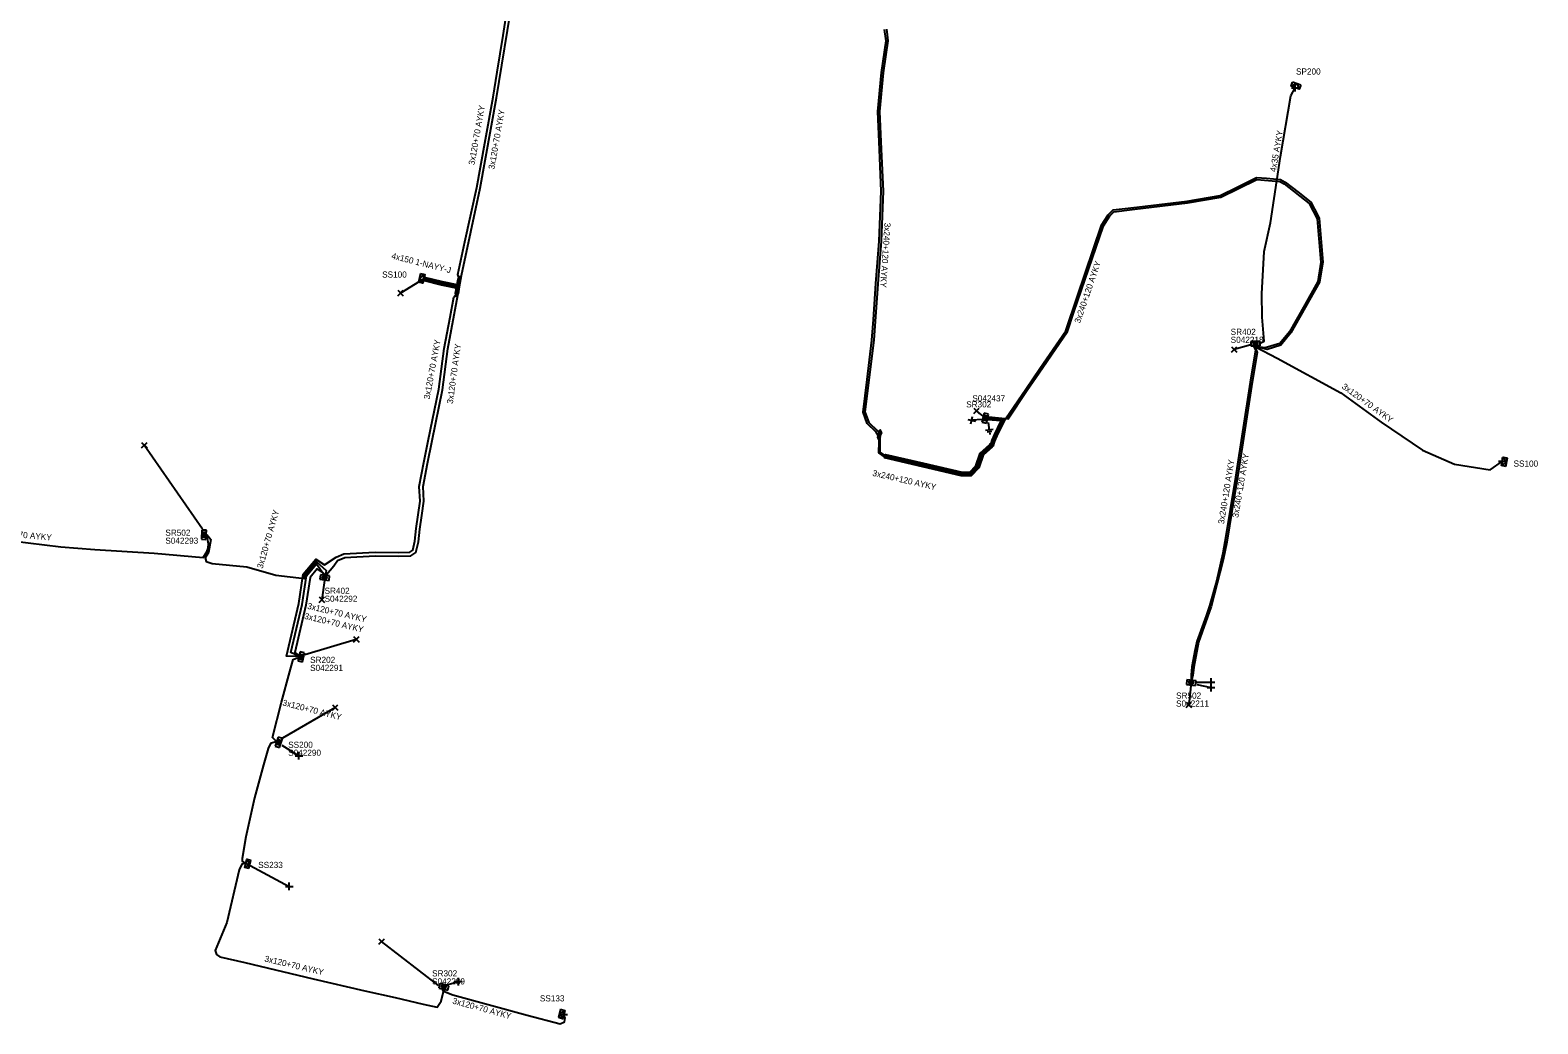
# Model space of a CAD drawing. Extents: x -748492 to -735633, y -1146251 to -1139940.
# Drawn here: x -736412.8 to -736167, y -1144993.3 to -1144831.4 of the extents above; entities that cross this region are included whole.
import ezdxf

# ---------------------------------------------------------------- set-up
doc = ezdxf.new("R2010")
doc.units = 0
for name, color, linetype in [('Vrstva 1', 7, 'Continuous'), ('Vrstva 14', 7, 'Continuous'), ('Vrstva 15', 7, 'Continuous'), ('Vrstva 19', 7, 'Continuous'), ('Vrstva 20', 7, 'Continuous'), ('Vrstva 28', 7, 'Continuous'), ('Vrstva 29', 7, 'Continuous'), ('Vrstva 30', 7, 'Continuous'), ('Vrstva 31', 7, 'Continuous'), ('Vrstva 33', 7, 'Continuous'), ('Vrstva 34', 7, 'Continuous'), ('Vrstva 4', 7, 'Continuous'), ('Vrstva 5', 7, 'Continuous'), ('Vrstva 52', 7, 'Continuous'), ('Vrstva 54', 7, 'Continuous'), ('Vrstva 59', 7, 'Continuous'), ('Vrstva 6', 7, 'Continuous'), ('Vrstva 8', 7, 'Continuous'), ('Vrstva 9', 7, 'Continuous')]:
    doc.layers.add(name, color=color, linetype=linetype)

# ---------------------------------------------------------------- blocks, each defined once
blk = doc.blocks.new('NN870')
at = {"layer": 'Vrstva 4'}
for points in [[(0, -0.25), (0.5, 0), (0, 0.25), (-0.5, 0), (0, -0.25)], [(0.37, 0), (0, 0.19), (-0.36, 0), (0, -0.19), (0.37, 0)], [(0.24, 0), (0, 0.12), (-0.25, 0), (0, -0.12), (0.24, 0)], [(0.12, 0), (0, 0.06), (-0.13, 0), (0, -0.06), (0.12, 0)]]:
    blk.add_lwpolyline(points, dxfattribs=at)
blk = doc.blocks.new('NN800')
at = {"layer": 'Vrstva 1'}
for points in [[(-0.44, 0.44), (0.44, -0.44)], [(-0.44, -0.44), (0.44, 0.44)]]:
    blk.add_lwpolyline(points, dxfattribs=at)
blk = doc.blocks.new('NN620')
at = {"layer": 'Vrstva 8'}
for points in [[(0.75, 0), (-0.75, 0)], [(-0.75, 0), (-0.75, -0.75)], [(0.75, -0.75), (0.75, 0)], [(-0.75, -0.75), (0.75, -0.75)], [(0.37, -0.18), (-0.38, -0.18)], [(-0.38, -0.18), (-0.38, -0.56)], [(-0.38, -0.56), (0.37, -0.56)], [(0.32, -0.23), (-0.33, -0.23)], [(-0.33, -0.23), (-0.33, -0.51)], [(-0.33, -0.51), (0.32, -0.51)], [(0.27, -0.27), (-0.28, -0.27)], [(-0.28, -0.27), (-0.28, -0.46)], [(-0.28, -0.46), (0.27, -0.46)], [(0.23, -0.32), (-0.23, -0.32)], [(-0.23, -0.32), (-0.23, -0.42)], [(-0.23, -0.42), (0.23, -0.42)], [(-0.19, -0.37), (0.19, -0.37)], [(0.23, -0.42), (0.23, -0.32)], [(0.27, -0.46), (0.27, -0.27)], [(0.32, -0.51), (0.32, -0.23)], [(0.37, -0.56), (0.37, -0.18)]]:
    blk.add_lwpolyline(points, dxfattribs=at)
blk = doc.blocks.new('NN630')
at = {"layer": 'Vrstva 9'}
for points in [[(0, -0.7), (-0.7, 0)], [(-0.7, -0.7), (-0.7, 0), (0.7, 0), (0.7, -0.7)], [(-0.7, -0.7), (0.7, -0.7)], [(0, -0.7), (0.7, 0)]]:
    blk.add_lwpolyline(points, dxfattribs=at)
blk = doc.blocks.new('NN810')
at = {"layer": 'Vrstva 14'}
for points in [[(0.63, -1.89), (-0.62, -1.89)], [(0.39, -2.2), (-0.4, -2.2)], [(0, -0.64), (0, -1.89)], [(0, -2.52), (-0.12, -2.52)], [(0.14, -2.52), (0, -2.52)]]:
    blk.add_lwpolyline(points, dxfattribs=at)

msp = doc.modelspace()

# ---------------------------------------------------------------- linework, layer by layer
at = {"layer": 'Vrstva 20'}
for points in [[(-736342.96, -1144872.87), (-736343.08, -1144873.46), (-736345.76, -1144872.93), (-736348.71, -1144872.19), (-736348.57, -1144871.61), (-736345.62, -1144872.35)], [(-736343.03, -1144871.96), (-736342.63, -1144872.03), (-736342.85, -1144873.19), (-736343.24, -1144873.12)], [(-736343.44, -1144874.24), (-736343.24, -1144873.12), (-736342.85, -1144873.19), (-736343.05, -1144874.32)], [(-736255.89, -1144899.24), (-736256.27, -1144899.11), (-736255.97, -1144898.19), (-736255.6, -1144897.34), (-736254.49, -1144895.05), (-736256.76, -1144894.87), (-736256.72, -1144894.47), (-736253.87, -1144894.71), (-736255.24, -1144897.5), (-736255.6, -1144898.33)], [(-736260.97, -1144903.98), (-736260.95, -1144903.38), (-736259.64, -1144903.41), (-736258.65, -1144902.39), (-736257.95, -1144900.29), (-736256.35, -1144898.88), (-736255.95, -1144899.32), (-736257.43, -1144900.63), (-736258.13, -1144902.71), (-736259.4, -1144904.01)], [(-736260.89, -1144903.39), (-736261.03, -1144903.98), (-736267.29, -1144902.53), (-736273.52, -1144901.09), (-736273.38, -1144900.5), (-736267.15, -1144901.94)]]:
    msp.add_lwpolyline(points, close=True, dxfattribs=at)
at = {"layer": 'Vrstva 5'}
for points in [[(-736342.83, -1144871.99), (-736343.09, -1144871.21), (-736341.92, -1144865.86), (-736340, -1144857.03), (-736338.68, -1144849.82), (-736337.34, -1144842.32), (-736336.65, -1144838.22), (-736335.71, -1144832.25), (-736334.71, -1144825.86), (-736333.49, -1144823.49), (-736332.83, -1144822.72), (-736331.8, -1144822.2), (-736329.96, -1144822.24), (-736328.23, -1144823.6), (-736327.21, -1144823.49), (-736324.07, -1144821.5), (-736321.8, -1144819.83), (-736316.86, -1144816.38), (-736313.35, -1144812.38), (-736308.73, -1144808.3), (-736308.43, -1144807.68), (-736308.39, -1144801.65)], [(-736364.52, -1144920.09), (-736363.28, -1144918.64), (-736362.68, -1144917.8), (-736361.51, -1144917.29), (-736356.54, -1144917.02), (-736352.79, -1144917.09), (-736350.73, -1144917.05), (-736349.91, -1144916.47), (-736349.49, -1144914.74), (-736349.29, -1144912.66), (-736348.96, -1144910.44), (-736348.63, -1144908.14), (-736348.76, -1144905.76), (-736348.03, -1144901.96), (-736347.29, -1144898.26), (-736345.6, -1144889.98), (-736344.69, -1144883.33), (-736342.51, -1144871.33), (-736339.42, -1144857.15), (-736336.76, -1144842.42), (-736334.13, -1144826.04)], [(-736274.42, -1144897.69), (-736274.9, -1144896.86), (-736276.34, -1144895.48), (-736277.01, -1144893.6), (-736276.34, -1144888.28), (-736275.57, -1144881.89), (-736275.32, -1144878.51), (-736274.94, -1144872.68), (-736274.65, -1144869.22), (-736274.39, -1144865.76), (-736274.05, -1144857.64), (-736274.36, -1144850.81), (-736274.64, -1144844.62), (-736274.03, -1144838.27), (-736273.27, -1144833.13), (-736273.51, -1144831.25)], [(-736273.21, -1144831.23), (-736273.08, -1144832.15), (-736272.97, -1144833.13), (-736273.73, -1144838.31), (-736274.34, -1144844.62), (-736274.06, -1144850.79), (-736273.75, -1144857.64), (-736274.09, -1144865.78), (-736274.64, -1144872.7), (-736275.27, -1144881.91), (-736276.71, -1144893.56), (-736276.08, -1144895.32), (-736274.74, -1144896.6), (-736274.22, -1144897.01)], [(-736256.53, -1144894.41), (-736253.34, -1144894.7), (-736250.27, -1144890.05), (-736248.31, -1144887.19), (-736243.72, -1144880.49), (-736242.65, -1144877.32), (-736237.85, -1144863.28), (-736236.8, -1144861.64), (-736236.12, -1144860.96), (-736232.72, -1144860.55), (-736224.15, -1144859.52), (-736218.69, -1144858.6), (-736212.81, -1144855.7), (-736209.06, -1144856.02), (-736208.37, -1144856.41), (-736204.27, -1144859.61), (-736202.98, -1144862.12), (-736202.37, -1144869.16), (-736202.87, -1144872.35), (-736205.01, -1144876.14), (-736207.5, -1144880.52), (-736209.1, -1144882.44), (-736211.47, -1144883.15), (-736212.79, -1144882.97)], [(-736256.22, -1144899.03), (-736255.64, -1144897.4), (-736253.81, -1144894.69), (-736250.51, -1144889.89), (-736248.21, -1144886.53), (-736243.99, -1144880.35), (-736242.14, -1144874.86), (-736238.13, -1144863.16), (-736237.04, -1144861.45), (-736236.26, -1144860.68), (-736233.32, -1144860.31), (-736224.19, -1144859.22), (-736218.79, -1144858.32), (-736216.02, -1144856.95), (-736212.87, -1144855.4), (-736211.24, -1144855.51), (-736208.96, -1144855.72), (-736208.21, -1144856.16), (-736206.13, -1144857.74), (-736204.03, -1144859.41), (-736203.42, -1144860.56), (-736202.68, -1144862.04), (-736202.07, -1144869.17), (-736202.59, -1144872.45), (-736207.26, -1144880.7), (-736208.92, -1144882.7), (-736211.13, -1144883.43), (-736212.92, -1144882.97)], [(-736342.83, -1144871.99), (-736343.02, -1144873.06), (-736345.67, -1144872.54), (-736348.34, -1144871.87), (-736348.64, -1144871.9), (-736348.35, -1144872.08), (-736345.71, -1144872.74), (-736343.06, -1144873.26), (-736343.25, -1144874.28)], [(-736369.12, -1144933.44), (-736371.04, -1144933.4), (-736369.03, -1144924.82), (-736368.31, -1144920.04), (-736366.23, -1144917.55), (-736364.81, -1144918.51), (-736362.92, -1144917.26), (-736361.65, -1144916.69), (-736356.55, -1144916.42), (-736352.79, -1144916.49), (-736350.93, -1144916.45), (-736350.43, -1144916.11), (-736350.09, -1144914.64), (-736349.89, -1144912.58), (-736349.23, -1144908.12), (-736349.36, -1144905.72), (-736348.61, -1144901.84), (-736347.9, -1144898.31), (-736346.2, -1144889.88), (-736345.29, -1144883.23), (-736344.33, -1144878.15), (-736343.75, -1144874.89), (-736343.25, -1144874.28)], [(-736213.31, -1144882.97), (-736213.04, -1144883.49), (-736213.89, -1144888.71), (-736216.3, -1144904.23), (-736218.02, -1144914.73), (-736218.39, -1144916.6), (-736219.43, -1144921.14), (-736220.54, -1144925.2), (-736221.11, -1144926.81), (-736222.62, -1144930.99), (-736222.91, -1144932.52), (-736223.41, -1144935.13), (-736223.54, -1144936.46), (-736223.54, -1144937.17)], [(-736213.18, -1144882.97), (-736212.8, -1144883.91), (-736213.59, -1144888.75), (-736216, -1144904.27), (-736216.49, -1144907.16), (-736217.72, -1144914.79), (-736218.09, -1144916.66), (-736218.37, -1144917.88), (-736220.26, -1144925.28), (-736222.33, -1144931.07), (-736223.11, -1144935.17), (-736223.25, -1144936.54), (-736223.41, -1144937.19)], [(-736256.74, -1144894.67), (-736254.18, -1144894.88), (-736255.42, -1144897.42), (-736255.79, -1144898.26), (-736256.08, -1144899.18), (-736257.6, -1144900.52), (-736258.3, -1144902.6), (-736259.48, -1144903.81), (-736260.98, -1144903.78), (-736267.24, -1144902.33), (-736273.51, -1144900.88), (-736274.44, -1144900.25), (-736274.42, -1144898.39), (-736274.42, -1144897.69)], [(-736256.22, -1144899.03), (-736257.78, -1144900.4), (-736258.48, -1144902.5), (-736259.56, -1144903.61), (-736260.96, -1144903.58), (-736267.2, -1144902.14), (-736273.43, -1144900.7), (-736274.24, -1144900.15), (-736274.22, -1144898.37), (-736274.22, -1144897.01)], [(-736433.48, -1144910.75), (-736433.12, -1144910.66), (-736431.46, -1144910.72), (-736430.75, -1144911.02), (-736430.47, -1144911.32), (-736430.78, -1144911.38), (-736430.96, -1144912.57), (-736430.56, -1144913.1), (-736429.92, -1144913.31), (-736415.79, -1144914.59), (-736407.8, -1144915.59), (-736402.25, -1144916.02), (-736392.57, -1144916.6), (-736384.61, -1144917.3), (-736383.99, -1144916.36), (-736383.78, -1144915.76), (-736383.71, -1144915.05), (-736383.98, -1144913.68)], [(-736383.98, -1144913.55), (-736383.33, -1144914.39), (-736383.72, -1144916.5), (-736384.28, -1144917.35), (-736384.1, -1144917.93), (-736383.15, -1144918.3), (-736377.49, -1144918.81), (-736372.74, -1144920.17), (-736368.1, -1144920.7), (-736368.02, -1144920.17), (-736366.17, -1144917.95), (-736364.55, -1144919.41), (-736364.65, -1144920.08)], [(-736369.09, -1144933.32), (-736370.29, -1144932.8), (-736368.44, -1144924.94), (-736367.74, -1144920.29), (-736366.11, -1144918.35), (-736364.91, -1144920.04)], [(-736364.78, -1144920.06), (-736364.98, -1144919.84), (-736366, -1144919.15), (-736367.17, -1144920.55), (-736367.85, -1144925.05), (-736369.67, -1144932.8), (-736369.06, -1144933.19)], [(-736372.72, -1144947.2), (-736373.32, -1144946.64), (-736371.85, -1144940.86), (-736370.47, -1144935.9), (-736369.92, -1144933.9), (-736369.15, -1144933.57)], [(-736372.76, -1144947.32), (-736373.61, -1144947.6), (-736374.02, -1144948.44), (-736374.74, -1144951.1), (-736376.25, -1144956.46), (-736377.63, -1144962.8), (-736378.24, -1144966.32), (-736378.22, -1144966.79), (-736377.66, -1144967.13), (-736378.27, -1144967.25), (-736378.73, -1144968.2), (-736380.73, -1144976.76), (-736382.62, -1144981.35), (-736382.42, -1144982.01), (-736381.87, -1144982.39), (-736377.83, -1144983.3), (-736366.64, -1144985.95), (-736358.25, -1144987.89), (-736353.32, -1144988.97), (-736348.74, -1144990.09), (-736346.44, -1144990.58), (-736345.79, -1144989.6), (-736345.4, -1144987.99), (-736345.55, -1144987.73)]]:
    msp.add_lwpolyline(points, dxfattribs=at)
at = {"layer": 'Vrstva 52'}
for points in [[(-736212.17, -1144882.35), (-736211.64, -1144882.05), (-736211.98, -1144878.12), (-736212, -1144874.35), (-736211.66, -1144867.43), (-736210.6, -1144862.77), (-736208.98, -1144851.98), (-736207.27, -1144842.1), (-736206.57, -1144840.77)], [(-736213.05, -1144882.97), (-736209.5, -1144884.81), (-736199.16, -1144890.5), (-736192.56, -1144895.26), (-736185.82, -1144899.81), (-736180.6, -1144902.07), (-736174.8, -1144903.03), (-736172.79, -1144901.63)], [(-736345.43, -1144987.76), (-736345.14, -1144988.09), (-736343.91, -1144988.56), (-736331.76, -1144991.86), (-736326.41, -1144993.28), (-736325.72, -1144992.95), (-736325.57, -1144992.33), (-736325.84, -1144991.77)]]:
    msp.add_lwpolyline(points, dxfattribs=at)
at = {"layer": 'Vrstva 59'}
for points in [[(-736348.64, -1144871.9), (-736352.43, -1144874.21)], [(-736213.83, -1144882.65), (-736216.51, -1144883.41)], [(-736257.54, -1144894.8), (-736259.32, -1144894.94)], [(-736257.42, -1144894.29), (-736258.55, -1144893.4)], [(-736384.73, -1144912.71), (-736394.19, -1144899)], [(-736364.84, -1144921.07), (-736365.24, -1144924.17)], [(-736368.01, -1144933.12), (-736359.63, -1144930.63)], [(-736223.58, -1144938.19), (-736223.92, -1144941.29)], [(-736222.6, -1144937.6), (-736220.3, -1144937.6)], [(-736222.6, -1144938), (-736220.3, -1144938.5)], [(-736371.59, -1144946.7), (-736363.06, -1144941.75)], [(-736371.8, -1144947.9), (-736369, -1144949.6)], [(-736377.66, -1144967.13), (-736370.56, -1144970.88)], [(-736346.22, -1144987.03), (-736355.5, -1144979.88)], [(-736344.9, -1144986.9), (-736343, -1144986.4)]]:
    msp.add_lwpolyline(points, dxfattribs=at)

# ---------------------------------------------------------------- block references
at = {"layer": 'Vrstva 15', "rotation": 9.224016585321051}
msp.add_blockref('NN810', (-736256.74, -1144894.67), dxfattribs=at)
at = {"layer": 'Vrstva 19'}
for p, rotation in [((-736342.83, -1144871.99), -100.14452007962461), ((-736343.25, -1144874.28), 79.60907254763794), ((-736274.42, -1144897.69), 89.06080549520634), ((-736274.22, -1144897.01), 88.78114161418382), ((-736256.22, -1144899.03), -121.05687227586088)]:
    msp.add_blockref('NN870', p, dxfattribs=dict(at, rotation=rotation))
at = {"layer": 'Vrstva 28'}
for p, rotation in [((-736213.05, -1144882.84), 180), ((-736256.74, -1144894.67), -102.80433602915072), ((-736384.11, -1144913.61), -92.14666667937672), ((-736364.73, -1144920.2), -7.35238055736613), ((-736368.98, -1144933.41), 77.074000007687), ((-736223.49, -1144937.31), -6.142519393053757), ((-736372.62, -1144947.3), 72.46491107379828), ((-736345.46, -1144987.62), 166.42412500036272)]:
    msp.add_blockref('NN620', p, dxfattribs=dict(at, rotation=rotation))
at = {"layer": 'Vrstva 31'}
for p, rotation in [((-736206.57, -1144840.77), 160.32354173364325), ((-736348.64, -1144871.9), -103.30234750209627), ((-736172.79, -1144901.63), 78.69006662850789), ((-736377.66, -1144967.13), 77.28998053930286), ((-736325.84, -1144991.77), -105.05647219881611)]:
    msp.add_blockref('NN630', p, dxfattribs=dict(at, rotation=rotation))
at = {"layer": 'Vrstva 34'}
for p, rotation in [((-736206.57, -1144840.77), 44.99999995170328), ((-736259.32, -1144894.94), 31.949952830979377), ((-736172.79, -1144901.63), 45), ((-736220.3, -1144937.6), 45), ((-736220.3, -1144938.5), 45), ((-736369, -1144949.6), 45), ((-736370.56, -1144970.88), 45), ((-736343, -1144986.4), 45), ((-736325.84, -1144991.77), 45)]:
    msp.add_blockref('NN800', p, dxfattribs=dict(at, rotation=rotation))
for p in [(-736352.43, -1144874.21), (-736216.51, -1144883.41), (-736258.55, -1144893.4), (-736394.19, -1144899), (-736365.24, -1144924.17), (-736359.63, -1144930.63), (-736363.06, -1144941.75), (-736223.92, -1144941.29), (-736355.5, -1144979.88)]:
    msp.add_blockref('NN800', p, dxfattribs=at)

# ---------------------------------------------------------------- texts
at = {"layer": 'Vrstva 29'}
for s, p in [('S042218', (-736217.09, -1144882.33)), ('S042437', (-736259.21, -1144891.87)), ('S042293', (-736390.76, -1144915.06)), ('S042292', (-736364.81, -1144924.52)), ('S042291', (-736367.16, -1144935.78)), ('S042211', (-736225.99, -1144941.6)), ('S042290', (-736370.74, -1144949.61)), ('S042289', (-736347.28, -1144986.86))]:
    msp.add_text(s, height=1, dxfattribs=at).set_placement(p)
at = {"layer": 'Vrstva 30'}
for s, p in [('SR402', (-736217.09, -1144881.03)), ('SR302', (-736260.21, -1144892.85)), ('SR502', (-736390.76, -1144913.76)), ('SR402', (-736364.81, -1144923.22)), ('SR202', (-736367.16, -1144934.48)), ('SR502', (-736225.99, -1144940.3)), ('SS200', (-736370.74, -1144948.31)), ('SR302', (-736347.28, -1144985.56))]:
    msp.add_text(s, height=1, dxfattribs=at).set_placement(p)
at = {"layer": 'Vrstva 33'}
for s, p in [('SP200', (-736206.44, -1144838.62)), ('SS100', (-736355.42, -1144871.7)), ('SS100', (-736170.98, -1144902.5)), ('SS233', (-736375.63, -1144967.89)), ('SS133', (-736329.71, -1144989.63))]:
    msp.add_text(s, height=1, dxfattribs=at).set_placement(p)
at = {"layer": 'Vrstva 54'}
for s, rotation, p in [('4x35 AYKY', 80.181, (-736209.73, -1144854.54)), ('3x120+70 AYKY', 324.2, (-736199.07, -1144889.66)), ('3x120+70 AYKY', 344.805, (-736344.04, -1144989.96))]:
    msp.add_text(s, height=1, rotation=rotation, dxfattribs=at).set_placement(p)
at = {"layer": 'Vrstva 6'}
for s, rotation, p in [('3x120+70 AYKY', 79.909, (-736340.38, -1144853.42)), ('3x120+70 AYKY', 79.909, (-736337.14, -1144854.13)), ('3x240+120 AYKY', 266.082, (-736273.52, -1144862.72)), ('4x150 1-NAYY-J', 345.918, (-736353.98, -1144868.59)), ('3x240+120 AYKY', 71.072, (-736241.67, -1144879.23)), ('3x120+70 AYKY', 79.448, (-736347.69, -1144891.6)), ('3x120+70 AYKY', 82.211, (-736343.9, -1144892.31)), ('3x240+120 AYKY', 80.703, (-736218.18, -1144911.91)), ('3x240+120 AYKY', 80.377, (-736215.86, -1144910.88)), ('3x240+120 AYKY', 347.061, (-736275.56, -1144903.98)), ('3x120+70 AYKY', 74.023, (-736374.91, -1144919.18)), ('3x120+70 AYKY', 354.824, (-736419.14, -1144913.65)), ('3x120+70 AYKY', 346.752, (-736368.19, -1144927.28)), ('3x120+70 AYKY', 346.786, (-736367.7, -1144925.64)), ('3x120+70 AYKY', 345.731, (-736371.74, -1144941.39)), ('3x120+70 AYKY', 346.677, (-736374.67, -1144983.11))]:
    msp.add_text(s, height=1, rotation=rotation, dxfattribs=at).set_placement(p)

doc.saveas('drawing.dxf')
